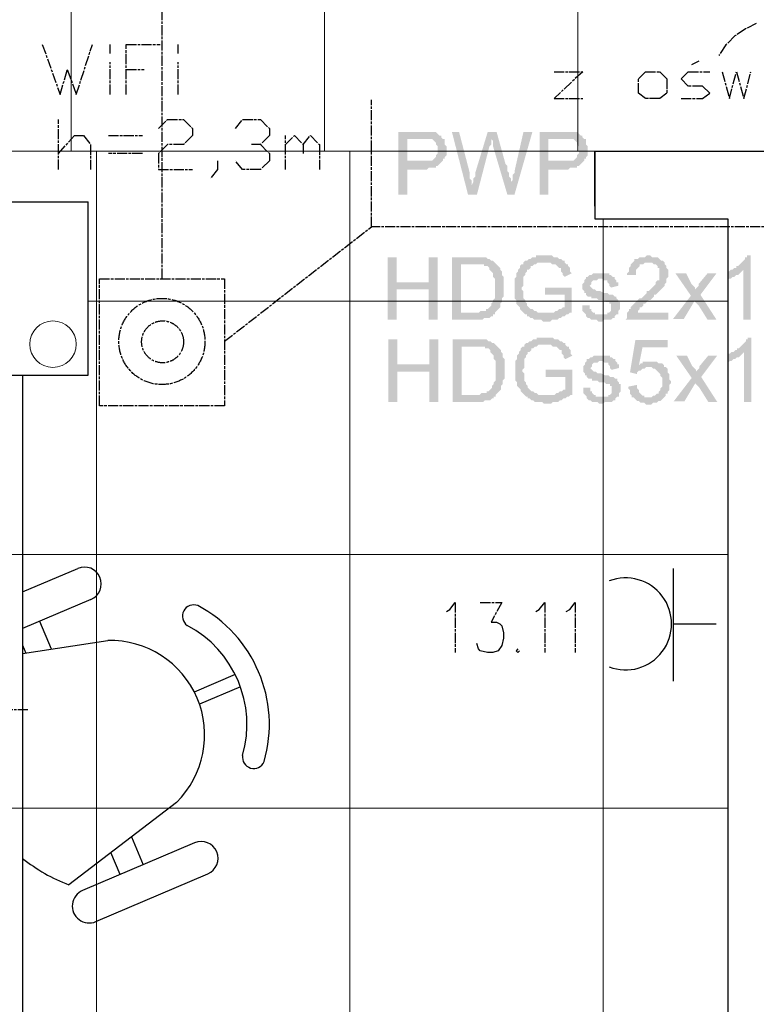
# Model space of a CAD drawing. Header units: millimetres. Extents: x -523 to 1404227, y -783705 to 1038705.
# Tile 303 of 508: x 504026 to 505770, y 221746 to 224076. Entities that reach past the tile are written whole.
import ezdxf

# ---------------------------------------------------------------- set-up
doc = ezdxf.new("R2010")
doc.units = ezdxf.units.MM
doc.linetypes.add('ACAD_ISO08W100', pattern=[36, 24, -3, 6, -3])
doc.layers.add('!!ELEKTRYKA', color=7, linetype='Continuous')
doc.layers.add('BA_KS_ist.', color=34, linetype='Continuous', lineweight=13)

# ---------------------------------------------------------------- blocks, each defined once
blk = doc.blocks.new('A$C6810ecfa')
at = {"layer": 'BA_KS_ist.', "color": 18, "linetype": 'Continuous', "lineweight": 20, "ltscale": 25}
blk.add_circle((-557.31, 574.3), 5.5, dxfattribs=at)

msp = doc.modelspace()

# ---------------------------------------------------------------- hatches: boundary and pattern name
at = {"layer": '!!ELEKTRYKA', "linetype": 'ACAD_ISO08W100'}
for points in [[(504977.72, 223810.37), (504922.68, 223810.37), (504922.68, 223662.2), (504943.85, 223662.2), (504943.85, 223721.47), (504981.95, 223721.47), (504981.95, 223721.47), (504990.42, 223721.47), (504994.65, 223725.7), (504998.88, 223725.7), (505003.12, 223725.7), (505007.35, 223725.7), (505011.59, 223725.7), (505011.59, 223729.94), (505015.82, 223729.94), (505020.05, 223734.17), (505020.05, 223734.17), (505024.29, 223738.4), (505024.29, 223738.4), (504943.85, 223742.64), (504943.85, 223793.44), (504981.95, 223793.44), (505028.52, 223793.44), (505024.29, 223797.67), (505024.29, 223801.9), (505020.05, 223801.9), (505015.82, 223806.14), (505015.82, 223806.14), (505011.59, 223810.37), (505007.35, 223810.37), (505003.12, 223810.37), (504998.88, 223810.37), (504994.65, 223810.37), (504994.65, 223810.37), (504990.42, 223810.37), (504981.95, 223810.37)], [(505066.62, 223810.37), (505049.69, 223810.37), (505087.79, 223662.2), (505096.25, 223683.37), (505096.25, 223683.37), (505096.25, 223687.6), (505096.25, 223691.84), (505096.25, 223696.07), (505092.02, 223700.3), (505092.02, 223704.54), (505092.02, 223708.77), (505092.02, 223713)], [(505155.52, 223810.37), (505134.36, 223810.37), (505104.72, 223713), (505104.72, 223708.77), (505104.72, 223708.77), (505104.72, 223704.54), (505100.49, 223700.3), (505100.49, 223696.07), (505100.49, 223691.84), (505096.25, 223683.37), (505087.79, 223662.2), (505108.95, 223662.2), (505138.59, 223776.5), (505138.59, 223776.5), (505142.82, 223780.74), (505142.82, 223784.97), (505142.82, 223789.2), (505142.82, 223793.44)], [(505155.52, 223810.37), (505142.82, 223793.44), (505142.82, 223793.44), (505147.06, 223789.2), (505147.06, 223789.2), (505147.06, 223780.74), (505147.06, 223776.5), (505180.92, 223662.2), (505189.39, 223683.37), (505189.39, 223687.6), (505189.39, 223691.84), (505189.39, 223696.07), (505189.39, 223700.3), (505185.16, 223704.54), (505185.16, 223708.77), (505185.16, 223713), (505185.16, 223713), (505180.92, 223717.24), (505180.92, 223721.47), (505180.92, 223725.7), (505180.92, 223729.94), (505176.69, 223734.17)], [(505240.19, 223810.37), (505219.02, 223810.37), (505197.86, 223717.24), (505197.86, 223713), (505193.62, 223708.77), (505193.62, 223704.54), (505193.62, 223700.3), (505193.62, 223696.07), (505189.39, 223691.84), (505189.39, 223687.6), (505189.39, 223683.37), (505180.92, 223662.2), (505197.86, 223662.2)], [(505312.16, 223810.37), (505257.12, 223810.37), (505257.12, 223662.2), (505278.29, 223662.2), (505278.29, 223721.47), (505316.39, 223721.47), (505316.39, 223721.47), (505324.86, 223721.47), (505329.09, 223725.7), (505333.33, 223725.7), (505337.56, 223725.7), (505341.79, 223725.7), (505346.03, 223725.7), (505346.03, 223729.94), (505350.26, 223729.94), (505354.49, 223734.17), (505354.49, 223734.17), (505358.73, 223738.4), (505358.73, 223738.4), (505278.29, 223742.64), (505278.29, 223793.44), (505316.39, 223793.44), (505362.96, 223793.44), (505358.73, 223797.67), (505358.73, 223801.9), (505354.49, 223801.9), (505350.26, 223806.14), (505350.26, 223806.14), (505346.03, 223810.37), (505341.79, 223810.37), (505337.56, 223810.37), (505333.33, 223810.37), (505329.09, 223810.37), (505329.09, 223810.37), (505324.86, 223810.37), (505316.39, 223810.37)], [(505028.52, 223793.44), (504981.95, 223793.44), (505003.12, 223793.44), (505007.35, 223789.2), (505007.35, 223789.2), (505011.59, 223784.97), (505011.59, 223784.97), (505011.59, 223780.74), (505015.82, 223776.5), (505015.82, 223772.27), (505015.82, 223768.04), (505015.82, 223763.8), (505015.82, 223759.57), (505015.82, 223759.57), (505011.59, 223755.34), (505011.59, 223751.1), (505007.35, 223746.87), (505007.35, 223746.87), (505007.35, 223746.87), (505003.12, 223742.64), (504998.88, 223742.64), (504994.65, 223742.64), (504990.42, 223742.64), (504986.18, 223742.64), (504981.95, 223742.64), (504943.85, 223742.64), (505024.29, 223738.4), (505028.52, 223742.64), (505028.52, 223746.87), (505032.75, 223746.87), (505032.75, 223751.1), (505036.99, 223755.34), (505036.99, 223759.57), (505036.99, 223763.8), (505036.99, 223768.04), (505036.99, 223768.04), (505036.99, 223772.27), (505036.99, 223776.5), (505032.75, 223780.74), (505032.75, 223784.97), (505032.75, 223789.2), (505032.75, 223793.44)], [(505362.96, 223793.44), (505316.39, 223793.44), (505337.56, 223793.44), (505341.79, 223789.2), (505341.79, 223789.2), (505346.03, 223784.97), (505346.03, 223784.97), (505346.03, 223780.74), (505350.26, 223776.5), (505350.26, 223772.27), (505350.26, 223768.04), (505350.26, 223763.8), (505350.26, 223759.57), (505350.26, 223759.57), (505346.03, 223755.34), (505346.03, 223751.1), (505341.79, 223746.87), (505341.79, 223746.87), (505341.79, 223746.87), (505337.56, 223742.64), (505333.33, 223742.64), (505329.09, 223742.64), (505324.86, 223742.64), (505320.63, 223742.64), (505316.39, 223742.64), (505278.29, 223742.64), (505358.73, 223738.4), (505362.96, 223742.64), (505362.96, 223746.87), (505367.19, 223746.87), (505367.19, 223751.1), (505371.43, 223755.34), (505371.43, 223759.57), (505371.43, 223763.8), (505371.43, 223768.04), (505371.43, 223768.04), (505371.43, 223772.27), (505371.43, 223776.5), (505367.19, 223780.74), (505367.19, 223784.97), (505367.19, 223789.2), (505367.19, 223793.44)], [(504918.45, 223514.03), (504897.28, 223514.03), (504897.28, 223365.86), (504918.45, 223365.86), (504918.45, 223437.83), (504994.65, 223437.83), (504918.45, 223454.76)], [(505015.82, 223514.03), (504994.65, 223514.03), (504994.65, 223454.76), (504918.45, 223454.76), (504994.65, 223437.83), (504994.65, 223365.86), (505015.82, 223365.86)], [(505100.49, 223514.03), (505049.69, 223514.03), (505049.69, 223365.86), (505121.65, 223365.86), (505125.89, 223370.09), (505130.12, 223370.09), (505134.36, 223370.09), (505138.59, 223370.09), (505142.82, 223374.33), (505147.06, 223374.33), (505147.06, 223378.56), (505151.29, 223378.56), (505151.29, 223382.79), (505070.85, 223382.79), (505070.85, 223497.1), (505100.49, 223497.1), (505151.29, 223501.33), (505151.29, 223501.33), (505147.06, 223505.56), (505142.82, 223505.56), (505138.59, 223509.8), (505134.36, 223509.8), (505130.12, 223514.03), (505125.89, 223514.03), (505125.89, 223514.03), (505121.65, 223514.03), (505117.42, 223514.03), (505113.19, 223514.03), (505108.95, 223514.03), (505104.72, 223514.03)], [(505151.29, 223501.33), (505100.49, 223497.1), (505100.49, 223497.1), (505125.89, 223497.1), (505125.89, 223492.86), (505130.12, 223492.86), (505134.36, 223492.86), (505138.59, 223488.63), (505138.59, 223484.4), (505142.82, 223480.16), (505142.82, 223480.16), (505142.82, 223480.16), (505147.06, 223475.93), (505147.06, 223471.7), (505147.06, 223467.46), (505151.29, 223463.23), (505151.29, 223459), (505151.29, 223454.76), (505151.29, 223450.53), (505151.29, 223446.3), (505151.29, 223442.06), (505151.29, 223437.83), (505151.29, 223433.6), (505151.29, 223429.36), (505151.29, 223425.13), (505151.29, 223420.9), (505151.29, 223416.66), (505147.06, 223412.43), (505147.06, 223412.43), (505147.06, 223408.19), (505142.82, 223403.96), (505142.82, 223399.73), (505138.59, 223395.49), (505138.59, 223395.49), (505134.36, 223391.26), (505130.12, 223391.26), (505130.12, 223387.03), (505125.89, 223387.03), (505121.65, 223387.03), (505117.42, 223387.03), (505113.19, 223382.79), (505108.95, 223382.79), (505104.72, 223382.79), (505100.49, 223382.79), (505070.85, 223382.79), (505151.29, 223382.79), (505155.52, 223387.03), (505159.76, 223391.26), (505159.76, 223391.26), (505163.99, 223395.49), (505163.99, 223399.73), (505163.99, 223403.96), (505168.22, 223408.19), (505168.22, 223412.43), (505168.22, 223412.43), (505168.22, 223416.66), (505172.46, 223420.9), (505172.46, 223425.13), (505172.46, 223429.36), (505172.46, 223433.6), (505172.46, 223437.83), (505172.46, 223442.06), (505172.46, 223446.3), (505172.46, 223450.53), (505172.46, 223454.76), (505172.46, 223459), (505172.46, 223463.23), (505172.46, 223467.46), (505168.22, 223471.7), (505168.22, 223471.7), (505168.22, 223475.93), (505168.22, 223480.16), (505163.99, 223484.4), (505163.99, 223488.63), (505159.76, 223492.86), (505159.76, 223492.86), (505155.52, 223497.1)], [(505269.83, 223518.26), (505248.66, 223518.26), (505248.66, 223514.03), (505240.19, 223514.03), (505235.96, 223509.8), (505231.72, 223509.8), (505231.72, 223509.8), (505227.49, 223505.56), (505223.26, 223505.56), (505219.02, 223501.33), (505219.02, 223497.1), (505214.79, 223497.1), (505210.56, 223492.86), (505210.56, 223488.63), (505206.32, 223484.4), (505206.32, 223480.16), (505206.32, 223480.16), (505202.09, 223475.93), (505202.09, 223471.7), (505202.09, 223467.46), (505197.86, 223463.23), (505197.86, 223459), (505197.86, 223459), (505197.86, 223454.76), (505197.86, 223450.53), (505197.86, 223446.3), (505197.86, 223442.06), (505197.86, 223437.83), (505197.86, 223433.6), (505197.86, 223429.36), (505197.86, 223425.13), (505197.86, 223420.9), (505197.86, 223416.66), (505202.09, 223412.43), (505202.09, 223408.19), (505202.09, 223403.96), (505206.32, 223399.73), (505206.32, 223399.73), (505210.56, 223395.49), (505210.56, 223391.26), (505214.79, 223387.03), (505214.79, 223387.03), (505219.02, 223382.79), (505223.26, 223378.56), (505269.83, 223382.79), (505265.59, 223382.79), (505265.59, 223382.79), (505261.36, 223382.79), (505257.12, 223382.79), (505252.89, 223382.79), (505248.66, 223387.03), (505244.42, 223387.03), (505244.42, 223387.03), (505240.19, 223391.26), (505235.96, 223391.26), (505231.72, 223395.49), (505231.72, 223395.49), (505227.49, 223399.73), (505227.49, 223403.96), (505223.26, 223408.19), (505223.26, 223408.19), (505223.26, 223412.43), (505219.02, 223416.66), (505219.02, 223420.9), (505219.02, 223425.13), (505219.02, 223429.36), (505219.02, 223433.6), (505214.79, 223437.83), (505214.79, 223442.06), (505214.79, 223442.06), (505219.02, 223446.3), (505219.02, 223450.53), (505219.02, 223454.76), (505219.02, 223459), (505219.02, 223463.23), (505219.02, 223467.46), (505223.26, 223471.7), (505223.26, 223471.7), (505223.26, 223475.93), (505227.49, 223480.16), (505227.49, 223484.4), (505231.72, 223484.4), (505235.96, 223488.63), (505235.96, 223492.86), (505240.19, 223492.86), (505244.42, 223497.1), (505248.66, 223497.1), (505248.66, 223497.1), (505252.89, 223501.33), (505257.12, 223501.33), (505261.36, 223501.33), (505265.59, 223501.33), (505269.83, 223501.33), (505316.39, 223501.33), (505316.39, 223505.56), (505312.16, 223505.56), (505307.93, 223509.8), (505303.69, 223509.8), (505299.46, 223514.03), (505299.46, 223514.03), (505295.23, 223514.03), (505290.99, 223514.03), (505286.76, 223518.26), (505282.53, 223518.26), (505278.29, 223518.26), (505274.06, 223518.26)], [(505316.39, 223501.33), (505269.83, 223501.33), (505282.53, 223501.33), (505286.76, 223497.1), (505290.99, 223497.1), (505295.23, 223497.1), (505299.46, 223492.86), (505299.46, 223492.86), (505303.69, 223488.63), (505307.93, 223488.63), (505307.93, 223484.4), (505307.93, 223480.16), (505312.16, 223475.93), (505312.16, 223471.7), (505316.39, 223467.46), (505333.33, 223475.93), (505333.33, 223475.93), (505329.09, 223480.16), (505329.09, 223484.4), (505329.09, 223488.63), (505324.86, 223492.86), (505324.86, 223497.1), (505320.63, 223497.1), (505320.63, 223497.1)], [(505553.47, 223501.33), (505515.36, 223501.33), (505523.83, 223501.33), (505528.07, 223497.1), (505532.3, 223497.1), (505536.53, 223492.86), (505536.53, 223492.86), (505536.53, 223488.63), (505540.77, 223488.63), (505540.77, 223484.4), (505540.77, 223480.16), (505540.77, 223475.93), (505540.77, 223471.7), (505540.77, 223467.46), (505540.77, 223463.23), (505540.77, 223459), (505536.53, 223459), (505532.3, 223454.76), (505532.3, 223450.53), (505532.3, 223450.53), (505528.07, 223446.3), (505523.83, 223442.06), (505523.83, 223442.06), (505519.6, 223437.83), (505515.36, 223433.6), (505511.13, 223433.6), (505511.13, 223429.36), (505506.9, 223425.13), (505502.66, 223420.9), (505498.43, 223416.66), (505494.2, 223416.66), (505489.96, 223412.43), (505485.73, 223408.19), (505485.73, 223408.19), (505481.5, 223403.96), (505477.26, 223399.73), (505477.26, 223399.73), (505473.03, 223395.49), (505473.03, 223391.26), (505468.8, 223391.26), (505468.8, 223387.03), (505464.56, 223382.79), (505464.56, 223378.56), (505464.56, 223378.56), (505464.56, 223374.33), (505464.56, 223370.09), (505460.33, 223365.86), (505561.93, 223365.86), (505561.93, 223382.79), (505489.96, 223382.79), (505489.96, 223382.79), (505489.96, 223387.03), (505494.2, 223391.26), (505494.2, 223395.49), (505498.43, 223395.49), (505498.43, 223395.49), (505502.66, 223399.73), (505502.66, 223403.96), (505506.9, 223403.96), (505511.13, 223408.19), (505515.36, 223412.43), (505519.6, 223412.43), (505523.83, 223416.66), (505528.07, 223420.9), (505528.07, 223425.13), (505532.3, 223425.13), (505536.53, 223429.36), (505540.77, 223433.6), (505540.77, 223433.6), (505545, 223437.83), (505545, 223437.83), (505545, 223437.83), (505549.23, 223442.06), (505553.47, 223446.3), (505553.47, 223450.53), (505557.7, 223454.76), (505557.7, 223459), (505557.7, 223459), (505557.7, 223463.23), (505561.93, 223467.46), (505561.93, 223471.7), (505561.93, 223475.93), (505561.93, 223475.93), (505561.93, 223480.16), (505561.93, 223484.4), (505557.7, 223488.63), (505557.7, 223492.86), (505557.7, 223492.86), (505553.47, 223497.1)], [(505515.36, 223518.26), (505511.13, 223518.26), (505506.9, 223514.03), (505494.2, 223514.03), (505489.96, 223509.8), (505485.73, 223509.8), (505481.5, 223509.8), (505481.5, 223505.56), (505477.26, 223501.33), (505477.26, 223501.33), (505473.03, 223497.1), (505473.03, 223492.86), (505468.8, 223488.63), (505468.8, 223484.4), (505468.8, 223480.16), (505464.56, 223475.93), (505464.56, 223471.7), (505485.73, 223471.7), (505485.73, 223475.93), (505485.73, 223480.16), (505485.73, 223484.4), (505489.96, 223488.63), (505489.96, 223488.63), (505494.2, 223492.86), (505494.2, 223497.1), (505498.43, 223497.1), (505502.66, 223497.1), (505506.9, 223501.33), (505511.13, 223501.33), (505515.36, 223501.33), (505553.47, 223501.33), (505549.23, 223505.56), (505549.23, 223505.56), (505545, 223505.56), (505540.77, 223509.8), (505540.77, 223509.8), (505536.53, 223514.03), (505532.3, 223514.03), (505528.07, 223514.03), (505523.83, 223514.03), (505519.6, 223518.26)], [(505756.67, 223518.26), (505748.2, 223518.26), (505748.2, 223514.03), (505743.97, 223514.03), (505743.97, 223509.8), (505739.74, 223505.56), (505735.5, 223501.33), (505735.5, 223501.33), (505731.27, 223497.1), (505727.04, 223492.86), (505722.8, 223492.86), (505722.8, 223488.63), (505718.57, 223488.63), (505714.34, 223484.4), (505739.74, 223484.4), (505739.74, 223365.86), (505756.67, 223365.86)], [(505714.34, 223484.4), (505710.1, 223484.4), (505705.87, 223480.16), (505701.64, 223480.16), (505701.64, 223459), (505705.87, 223463.23), (505705.87, 223463.23), (505710.1, 223463.23), (505714.34, 223467.46), (505718.57, 223467.46), (505722.8, 223471.7), (505722.8, 223471.7), (505727.04, 223471.7), (505731.27, 223475.93), (505735.5, 223480.16), (505735.5, 223480.16), (505739.74, 223484.4)], [(505367.19, 223463.23), (505362.96, 223459), (505362.96, 223459), (505362.96, 223454.76), (505358.73, 223450.53), (505358.73, 223446.3), (505358.73, 223442.06), (505358.73, 223437.83), (505362.96, 223433.6), (505362.96, 223429.36), (505367.19, 223429.36), (505367.19, 223425.13), (505371.43, 223420.9), (505375.66, 223420.9), (505375.66, 223420.9), (505379.89, 223420.9), (505379.89, 223416.66), (505384.13, 223416.66), (505388.36, 223416.66), (505392.6, 223416.66), (505396.83, 223412.43), (505405.3, 223412.43), (505409.53, 223412.43), (505413.76, 223408.19), (505418, 223408.19), (505422.23, 223408.19), (505422.23, 223403.96), (505426.46, 223403.96), (505426.46, 223399.73), (505426.46, 223395.49), (505426.46, 223395.49), (505426.46, 223391.26), (505426.46, 223387.03), (505422.23, 223382.79), (505418, 223382.79), (505418, 223378.56), (505413.76, 223378.56), (505409.53, 223378.56), (505401.06, 223378.56), (505367.19, 223378.56), (505367.19, 223374.33), (505371.43, 223370.09), (505371.43, 223370.09), (505375.66, 223370.09), (505375.66, 223370.09), (505379.89, 223365.86), (505384.13, 223365.86), (505388.36, 223365.86), (505392.6, 223365.86), (505396.83, 223361.63), (505401.06, 223361.63), (505405.3, 223361.63), (505409.53, 223365.86), (505413.76, 223365.86), (505418, 223365.86), (505422.23, 223365.86), (505426.46, 223365.86), (505430.7, 223370.09), (505434.93, 223370.09), (505434.93, 223374.33), (505439.16, 223378.56), (505443.4, 223378.56), (505443.4, 223382.79), (505443.4, 223387.03), (505447.63, 223391.26), (505447.63, 223395.49), (505447.63, 223399.73), (505447.63, 223399.73), (505447.63, 223403.96), (505447.63, 223408.19), (505443.4, 223408.19), (505443.4, 223412.43), (505439.16, 223416.66), (505439.16, 223420.9), (505434.93, 223420.9), (505430.7, 223425.13), (505426.46, 223425.13), (505426.46, 223425.13), (505422.23, 223425.13), (505418, 223429.36), (505413.76, 223429.36), (505409.53, 223429.36), (505401.06, 223433.6), (505401.06, 223433.6), (505396.83, 223433.6), (505392.6, 223433.6), (505388.36, 223437.83), (505388.36, 223437.83), (505388.36, 223437.83), (505384.13, 223437.83), (505379.89, 223442.06), (505379.89, 223442.06), (505375.66, 223446.3), (505379.89, 223450.53), (505379.89, 223454.76), (505384.13, 223459), (505384.13, 223459), (505388.36, 223459), (505392.6, 223459), (505396.83, 223463.23), (505401.06, 223463.23)], [(505401.06, 223475.93), (505384.13, 223475.93), (505379.89, 223471.7), (505375.66, 223471.7), (505371.43, 223467.46), (505371.43, 223467.46), (505367.19, 223467.46), (505367.19, 223463.23), (505401.06, 223463.23), (505401.06, 223463.23), (505405.3, 223463.23), (505409.53, 223459), (505413.76, 223459), (505418, 223459), (505418, 223454.76), (505422.23, 223450.53), (505422.23, 223446.3), (505426.46, 223442.06), (505443.4, 223446.3), (505443.4, 223446.3), (505443.4, 223454.76), (505439.16, 223454.76), (505439.16, 223459), (505434.93, 223463.23), (505434.93, 223463.23), (505434.93, 223467.46), (505430.7, 223467.46), (505426.46, 223471.7), (505422.23, 223471.7), (505422.23, 223475.93), (505418, 223475.93), (505413.76, 223475.93), (505409.53, 223475.93), (505405.3, 223475.93)], [(505604.27, 223475.93), (505578.87, 223475.93), (505616.97, 223420.9), (505625.43, 223408.19), (505633.9, 223399.73), (505655.07, 223365.86), (505676.24, 223365.86), (505638.13, 223425.13), (505625.43, 223437.83), (505625.43, 223437.83), (505625.43, 223442.06), (505621.2, 223446.3), (505616.97, 223450.53)], [(505676.24, 223475.93), (505655.07, 223475.93), (505633.9, 223450.53), (505633.9, 223446.3), (505629.67, 223442.06), (505629.67, 223442.06), (505625.43, 223437.83), (505638.13, 223425.13)], [(505333.33, 223442.06), (505269.83, 223442.06), (505269.83, 223425.13), (505316.39, 223425.13), (505316.39, 223395.49), (505316.39, 223395.49), (505312.16, 223395.49), (505307.93, 223391.26), (505303.69, 223391.26), (505299.46, 223387.03), (505295.23, 223387.03), (505295.23, 223387.03), (505290.99, 223382.79), (505286.76, 223382.79), (505282.53, 223382.79), (505278.29, 223382.79), (505274.06, 223382.79), (505269.83, 223382.79), (505223.26, 223378.56), (505227.49, 223378.56), (505227.49, 223374.33), (505231.72, 223374.33), (505231.72, 223374.33), (505235.96, 223370.09), (505240.19, 223370.09), (505244.42, 223365.86), (505248.66, 223365.86), (505252.89, 223365.86), (505257.12, 223365.86), (505261.36, 223365.86), (505265.59, 223361.63), (505269.83, 223361.63), (505274.06, 223361.63), (505278.29, 223361.63), (505282.53, 223361.63), (505286.76, 223365.86), (505286.76, 223365.86), (505290.99, 223365.86), (505295.23, 223365.86), (505299.46, 223365.86), (505303.69, 223370.09), (505307.93, 223370.09), (505307.93, 223370.09), (505312.16, 223374.33), (505316.39, 223374.33), (505320.63, 223378.56), (505324.86, 223378.56), (505329.09, 223382.79), (505333.33, 223382.79), (505333.33, 223387.03)], [(505375.66, 223399.73), (505358.73, 223399.73), (505358.73, 223387.03), (505362.96, 223382.79), (505362.96, 223382.79), (505367.19, 223378.56), (505401.06, 223378.56), (505401.06, 223378.56), (505396.83, 223378.56), (505392.6, 223378.56), (505388.36, 223378.56), (505388.36, 223382.79), (505384.13, 223382.79), (505379.89, 223387.03), (505379.89, 223391.26), (505375.66, 223391.26), (505375.66, 223395.49)], [(504920.27, 223319.36), (504899.1, 223319.36), (504899.1, 223171.19), (504920.27, 223171.19), (504920.27, 223243.15), (504996.47, 223243.15), (504920.27, 223260.09)], [(505017.64, 223319.36), (504996.47, 223319.36), (504996.47, 223260.09), (504920.27, 223260.09), (504996.47, 223243.15), (504996.47, 223171.19), (505017.64, 223171.19)], [(505102.31, 223319.36), (505051.5, 223319.36), (505051.5, 223171.19), (505123.47, 223171.19), (505127.71, 223175.42), (505131.94, 223175.42), (505136.17, 223175.42), (505140.41, 223175.42), (505144.64, 223179.65), (505148.87, 223179.65), (505148.87, 223183.89), (505153.11, 223183.89), (505153.11, 223188.12), (505072.67, 223188.12), (505072.67, 223302.42), (505102.31, 223302.42), (505153.11, 223306.66), (505153.11, 223306.66), (505148.87, 223310.89), (505144.64, 223310.89), (505140.41, 223315.12), (505136.17, 223315.12), (505131.94, 223319.36), (505127.71, 223319.36), (505127.71, 223319.36), (505123.47, 223319.36), (505119.24, 223319.36), (505115.01, 223319.36), (505110.77, 223319.36), (505106.54, 223319.36)], [(505271.64, 223323.59), (505250.48, 223323.59), (505250.48, 223319.36), (505242.01, 223319.36), (505237.78, 223315.12), (505233.54, 223315.12), (505233.54, 223315.12), (505229.31, 223310.89), (505225.08, 223310.89), (505220.84, 223306.66), (505220.84, 223302.42), (505216.61, 223302.42), (505212.37, 223298.19), (505212.37, 223293.95), (505208.14, 223289.72), (505208.14, 223285.49), (505208.14, 223285.49), (505203.91, 223281.25), (505203.91, 223277.02), (505203.91, 223272.79), (505199.67, 223268.55), (505199.67, 223264.32), (505199.67, 223264.32), (505199.67, 223260.09), (505199.67, 223255.85), (505199.67, 223251.62), (505199.67, 223247.39), (505199.67, 223243.15), (505199.67, 223238.92), (505199.67, 223234.69), (505199.67, 223230.45), (505199.67, 223226.22), (505199.67, 223221.99), (505203.91, 223217.75), (505203.91, 223213.52), (505203.91, 223209.29), (505208.14, 223205.05), (505208.14, 223205.05), (505212.37, 223200.82), (505212.37, 223196.59), (505216.61, 223192.35), (505216.61, 223192.35), (505220.84, 223188.12), (505225.08, 223183.89), (505271.64, 223188.12), (505267.41, 223188.12), (505267.41, 223188.12), (505263.18, 223188.12), (505258.94, 223188.12), (505254.71, 223188.12), (505250.48, 223192.35), (505246.24, 223192.35), (505246.24, 223192.35), (505242.01, 223196.59), (505237.78, 223196.59), (505233.54, 223200.82), (505233.54, 223200.82), (505229.31, 223205.05), (505229.31, 223209.29), (505225.08, 223213.52), (505225.08, 223213.52), (505225.08, 223217.75), (505220.84, 223221.99), (505220.84, 223226.22), (505220.84, 223230.45), (505220.84, 223234.69), (505220.84, 223238.92), (505216.61, 223243.15), (505216.61, 223247.39), (505216.61, 223247.39), (505220.84, 223251.62), (505220.84, 223255.85), (505220.84, 223260.09), (505220.84, 223264.32), (505220.84, 223268.55), (505220.84, 223272.79), (505225.08, 223277.02), (505225.08, 223277.02), (505225.08, 223281.25), (505229.31, 223285.49), (505229.31, 223289.72), (505233.54, 223289.72), (505237.78, 223293.95), (505237.78, 223298.19), (505242.01, 223298.19), (505246.24, 223302.42), (505250.48, 223302.42), (505250.48, 223302.42), (505254.71, 223306.66), (505258.94, 223306.66), (505263.18, 223306.66), (505267.41, 223306.66), (505271.64, 223306.66), (505318.21, 223306.66), (505318.21, 223310.89), (505313.98, 223310.89), (505309.74, 223315.12), (505305.51, 223315.12), (505301.28, 223319.36), (505301.28, 223319.36), (505297.04, 223319.36), (505292.81, 223319.36), (505288.58, 223323.59), (505284.34, 223323.59), (505280.11, 223323.59), (505275.88, 223323.59)], [(505560.23, 223317.65), (505484.03, 223317.65), (505471.33, 223241.44), (505488.26, 223237.21), (505488.26, 223241.44), (505492.49, 223245.68), (505496.73, 223245.68), (505500.96, 223249.91), (505500.96, 223249.91), (505500.96, 223249.91), (505505.19, 223249.91), (505509.43, 223254.14), (505513.66, 223254.14), (505551.76, 223254.14), (505551.76, 223258.38), (505492.49, 223258.38), (505500.96, 223300.71), (505560.23, 223300.71)], [(505758.49, 223323.59), (505750.02, 223323.59), (505750.02, 223319.36), (505745.79, 223319.36), (505745.79, 223315.12), (505741.56, 223310.89), (505737.32, 223306.66), (505737.32, 223306.66), (505733.09, 223302.42), (505728.85, 223298.19), (505724.62, 223298.19), (505724.62, 223293.95), (505720.39, 223293.95), (505716.15, 223289.72), (505741.56, 223289.72), (505741.56, 223171.19), (505758.49, 223171.19)], [(505153.11, 223306.66), (505102.31, 223302.42), (505102.31, 223302.42), (505127.71, 223302.42), (505127.71, 223298.19), (505131.94, 223298.19), (505136.17, 223298.19), (505140.41, 223293.95), (505140.41, 223289.72), (505144.64, 223285.49), (505144.64, 223285.49), (505144.64, 223285.49), (505148.87, 223281.25), (505148.87, 223277.02), (505148.87, 223272.79), (505153.11, 223268.55), (505153.11, 223264.32), (505153.11, 223260.09), (505153.11, 223255.85), (505153.11, 223251.62), (505153.11, 223247.39), (505153.11, 223243.15), (505153.11, 223238.92), (505153.11, 223234.69), (505153.11, 223230.45), (505153.11, 223226.22), (505153.11, 223221.99), (505148.87, 223217.75), (505148.87, 223217.75), (505148.87, 223213.52), (505144.64, 223209.29), (505144.64, 223205.05), (505140.41, 223200.82), (505140.41, 223200.82), (505136.17, 223196.59), (505131.94, 223196.59), (505131.94, 223192.35), (505127.71, 223192.35), (505123.47, 223192.35), (505119.24, 223192.35), (505115.01, 223188.12), (505110.77, 223188.12), (505106.54, 223188.12), (505102.31, 223188.12), (505072.67, 223188.12), (505153.11, 223188.12), (505157.34, 223192.35), (505161.57, 223196.59), (505161.57, 223196.59), (505165.81, 223200.82), (505165.81, 223205.05), (505165.81, 223209.29), (505170.04, 223213.52), (505170.04, 223217.75), (505170.04, 223217.75), (505170.04, 223221.99), (505174.27, 223226.22), (505174.27, 223230.45), (505174.27, 223234.69), (505174.27, 223238.92), (505174.27, 223243.15), (505174.27, 223247.39), (505174.27, 223251.62), (505174.27, 223255.85), (505174.27, 223260.09), (505174.27, 223264.32), (505174.27, 223268.55), (505174.27, 223272.79), (505170.04, 223277.02), (505170.04, 223277.02), (505170.04, 223281.25), (505170.04, 223285.49), (505165.81, 223289.72), (505165.81, 223293.95), (505161.57, 223298.19), (505161.57, 223298.19), (505157.34, 223302.42)], [(505318.21, 223306.66), (505271.64, 223306.66), (505284.34, 223306.66), (505288.58, 223302.42), (505292.81, 223302.42), (505297.04, 223302.42), (505301.28, 223298.19), (505301.28, 223298.19), (505305.51, 223293.95), (505309.74, 223293.95), (505309.74, 223289.72), (505309.74, 223285.49), (505313.98, 223281.25), (505313.98, 223277.02), (505318.21, 223272.79), (505335.14, 223281.25), (505335.14, 223281.25), (505330.91, 223285.49), (505330.91, 223289.72), (505330.91, 223293.95), (505326.68, 223298.19), (505326.68, 223302.42), (505322.44, 223302.42), (505322.44, 223302.42)], [(505369.01, 223268.55), (505364.78, 223264.32), (505364.78, 223264.32), (505364.78, 223260.09), (505360.55, 223255.85), (505360.55, 223251.62), (505360.55, 223247.39), (505360.55, 223243.15), (505364.78, 223238.92), (505364.78, 223234.69), (505369.01, 223234.69), (505369.01, 223230.45), (505373.25, 223226.22), (505377.48, 223226.22), (505377.48, 223226.22), (505381.71, 223226.22), (505381.71, 223221.99), (505385.95, 223221.99), (505390.18, 223221.99), (505394.41, 223221.99), (505398.65, 223217.75), (505407.11, 223217.75), (505411.35, 223217.75), (505415.58, 223213.52), (505419.81, 223213.52), (505424.05, 223213.52), (505424.05, 223209.29), (505428.28, 223209.29), (505428.28, 223205.05), (505428.28, 223200.82), (505428.28, 223200.82), (505428.28, 223196.59), (505428.28, 223192.35), (505424.05, 223188.12), (505419.81, 223188.12), (505419.81, 223183.89), (505415.58, 223183.89), (505411.35, 223183.89), (505402.88, 223183.89), (505369.01, 223183.89), (505369.01, 223179.65), (505373.25, 223175.42), (505373.25, 223175.42), (505377.48, 223175.42), (505377.48, 223175.42), (505381.71, 223171.19), (505385.95, 223171.19), (505390.18, 223171.19), (505394.41, 223171.19), (505398.65, 223166.95), (505402.88, 223166.95), (505407.11, 223166.95), (505411.35, 223171.19), (505415.58, 223171.19), (505419.81, 223171.19), (505424.05, 223171.19), (505428.28, 223171.19), (505432.51, 223175.42), (505436.75, 223175.42), (505436.75, 223179.65), (505440.98, 223183.89), (505445.21, 223183.89), (505445.21, 223188.12), (505445.21, 223192.35), (505449.45, 223196.59), (505449.45, 223200.82), (505449.45, 223205.05), (505449.45, 223205.05), (505449.45, 223209.29), (505449.45, 223213.52), (505445.21, 223213.52), (505445.21, 223217.75), (505440.98, 223221.99), (505440.98, 223226.22), (505436.75, 223226.22), (505432.51, 223230.45), (505428.28, 223230.45), (505428.28, 223230.45), (505424.05, 223230.45), (505419.81, 223234.69), (505415.58, 223234.69), (505411.35, 223234.69), (505402.88, 223238.92), (505402.88, 223238.92), (505398.65, 223238.92), (505394.41, 223238.92), (505390.18, 223243.15), (505390.18, 223243.15), (505390.18, 223243.15), (505385.95, 223243.15), (505381.71, 223247.39), (505381.71, 223247.39), (505377.48, 223251.62), (505381.71, 223255.85), (505381.71, 223260.09), (505385.95, 223264.32), (505385.95, 223264.32), (505390.18, 223264.32), (505394.41, 223264.32), (505398.65, 223268.55), (505402.88, 223268.55)], [(505402.88, 223281.25), (505385.95, 223281.25), (505381.71, 223277.02), (505377.48, 223277.02), (505373.25, 223272.79), (505373.25, 223272.79), (505369.01, 223272.79), (505369.01, 223268.55), (505402.88, 223268.55), (505402.88, 223268.55), (505407.11, 223268.55), (505411.35, 223264.32), (505415.58, 223264.32), (505419.81, 223264.32), (505419.81, 223260.09), (505424.05, 223255.85), (505424.05, 223251.62), (505428.28, 223247.39), (505445.21, 223251.62), (505445.21, 223251.62), (505445.21, 223260.09), (505440.98, 223260.09), (505440.98, 223264.32), (505436.75, 223268.55), (505436.75, 223268.55), (505436.75, 223272.79), (505432.51, 223272.79), (505428.28, 223277.02), (505424.05, 223277.02), (505424.05, 223281.25), (505419.81, 223281.25), (505415.58, 223281.25), (505411.35, 223281.25), (505407.11, 223281.25)], [(505522.13, 223266.84), (505500.96, 223266.84), (505500.96, 223262.61), (505496.73, 223262.61), (505492.49, 223258.38), (505551.76, 223258.38), (505547.53, 223262.61), (505543.3, 223262.61), (505539.06, 223262.61), (505534.83, 223266.84), (505530.6, 223266.84), (505530.6, 223266.84), (505526.36, 223266.84)], [(505606.08, 223281.25), (505580.68, 223281.25), (505618.79, 223226.22), (505627.25, 223213.52), (505635.72, 223205.05), (505656.89, 223171.19), (505678.05, 223171.19), (505639.95, 223230.45), (505627.25, 223243.15), (505627.25, 223243.15), (505627.25, 223247.39), (505623.02, 223251.62), (505618.79, 223255.85)], [(505678.05, 223281.25), (505656.89, 223281.25), (505635.72, 223255.85), (505635.72, 223251.62), (505631.49, 223247.39), (505631.49, 223247.39), (505627.25, 223243.15), (505639.95, 223230.45)], [(505716.15, 223289.72), (505711.92, 223289.72), (505707.69, 223285.49), (505703.45, 223285.49), (505703.45, 223264.32), (505707.69, 223268.55), (505707.69, 223268.55), (505711.92, 223268.55), (505716.15, 223272.79), (505720.39, 223272.79), (505724.62, 223277.02), (505724.62, 223277.02), (505728.85, 223277.02), (505733.09, 223281.25), (505737.32, 223285.49), (505737.32, 223285.49), (505741.56, 223289.72)], [(505335.14, 223247.39), (505271.64, 223247.39), (505271.64, 223230.45), (505318.21, 223230.45), (505318.21, 223200.82), (505318.21, 223200.82), (505313.98, 223200.82), (505309.74, 223196.59), (505305.51, 223196.59), (505301.28, 223192.35), (505297.04, 223192.35), (505297.04, 223192.35), (505292.81, 223188.12), (505288.58, 223188.12), (505284.34, 223188.12), (505280.11, 223188.12), (505275.88, 223188.12), (505271.64, 223188.12), (505225.08, 223183.89), (505229.31, 223183.89), (505229.31, 223179.65), (505233.54, 223179.65), (505233.54, 223179.65), (505237.78, 223175.42), (505242.01, 223175.42), (505246.24, 223171.19), (505250.48, 223171.19), (505254.71, 223171.19), (505258.94, 223171.19), (505263.18, 223171.19), (505267.41, 223166.95), (505271.64, 223166.95), (505275.88, 223166.95), (505280.11, 223166.95), (505284.34, 223166.95), (505288.58, 223171.19), (505288.58, 223171.19), (505292.81, 223171.19), (505297.04, 223171.19), (505301.28, 223171.19), (505305.51, 223175.42), (505309.74, 223175.42), (505309.74, 223175.42), (505313.98, 223179.65), (505318.21, 223179.65), (505322.44, 223183.89), (505326.68, 223183.89), (505330.91, 223188.12), (505335.14, 223188.12), (505335.14, 223192.35)], [(505551.76, 223254.14), (505513.66, 223254.14), (505522.13, 223254.14), (505526.36, 223249.91), (505530.6, 223249.91), (505530.6, 223249.91), (505534.83, 223245.68), (505539.06, 223241.44), (505539.06, 223241.44), (505543.3, 223237.21), (505543.3, 223237.21), (505543.3, 223232.98), (505547.53, 223228.74), (505547.53, 223224.51), (505547.53, 223220.28), (505547.53, 223220.28), (505547.53, 223216.04), (505547.53, 223211.81), (505547.53, 223207.58), (505543.3, 223203.34), (505543.3, 223199.11), (505539.06, 223194.88), (505539.06, 223190.64), (505539.06, 223190.64), (505534.83, 223190.64), (505530.6, 223186.41), (505526.36, 223186.41), (505522.13, 223182.18), (505517.9, 223182.18), (505513.66, 223182.18), (505551.76, 223182.18), (505556, 223186.41), (505556, 223186.41), (505556, 223190.64), (505560.23, 223190.64), (505560.23, 223194.88), (505564.46, 223199.11), (505564.46, 223203.34), (505564.46, 223207.58), (505564.46, 223211.81), (505568.7, 223216.04), (505568.7, 223220.28), (505568.7, 223220.28), (505564.46, 223224.51), (505564.46, 223228.74), (505564.46, 223232.98), (505564.46, 223237.21), (505560.23, 223241.44), (505560.23, 223245.68), (505560.23, 223249.91), (505556, 223254.14)], [(505377.48, 223205.05), (505360.55, 223205.05), (505360.55, 223192.35), (505364.78, 223188.12), (505364.78, 223188.12), (505369.01, 223183.89), (505402.88, 223183.89), (505402.88, 223183.89), (505398.65, 223183.89), (505394.41, 223183.89), (505390.18, 223183.89), (505390.18, 223188.12), (505385.95, 223188.12), (505381.71, 223192.35), (505381.71, 223196.59), (505377.48, 223196.59), (505377.48, 223200.82)], [(505488.26, 223211.81), (505467.09, 223207.58), (505467.09, 223207.58), (505467.09, 223203.34), (505471.33, 223199.11), (505471.33, 223194.88), (505471.33, 223190.64), (505475.56, 223186.41), (505475.56, 223182.18), (505479.79, 223182.18), (505484.03, 223177.94), (505484.03, 223177.94), (505488.26, 223173.71), (505492.49, 223173.71), (505496.73, 223169.48), (505496.73, 223169.48), (505500.96, 223169.48), (505505.19, 223169.48), (505509.43, 223165.24), (505513.66, 223165.24), (505517.9, 223165.24), (505522.13, 223165.24), (505526.36, 223169.48), (505530.6, 223169.48), (505530.6, 223169.48), (505534.83, 223169.48), (505539.06, 223173.71), (505543.3, 223173.71), (505547.53, 223177.94), (505547.53, 223177.94), (505551.76, 223182.18), (505513.66, 223182.18), (505513.66, 223182.18), (505509.43, 223182.18), (505505.19, 223182.18), (505505.19, 223186.41), (505500.96, 223186.41), (505496.73, 223190.64), (505496.73, 223190.64), (505492.49, 223194.88), (505492.49, 223199.11), (505488.26, 223203.34), (505488.26, 223207.58)]]:
    msp.add_hatch(color=1, dxfattribs=at).paths.add_polyline_path(points)

# ---------------------------------------------------------------- linework, layer by layer
at = {"layer": '!!ELEKTRYKA', "color": 252, "lineweight": 15, "ltscale": 15}
for p, q in [((504148.12, 227235.06), (504148.12, 223765.06)), ((504748.12, 227235.06), (504748.12, 223765.06)), ((505348.12, 227235.06), (505348.12, 223765.06)), ((505388.12, 223765.06), (503548.12, 223765.06)), ((504208.12, 223765.06), (504208.12, 217385.06)), ((504808.12, 223765.06), (504808.12, 217385.06)), ((505408.12, 223605.06), (505408.12, 217385.06)), ((504188.12, 223410.06), (505703.12, 223410.06)), ((493938.12, 222810.06), (505703.12, 222810.06)), ((493938.12, 222210.06), (505703.12, 222210.06))]:
    msp.add_line(p, q, dxfattribs=at)
at = {"layer": '!!ELEKTRYKA', "color": 252}
for p, q in [((505388.12, 223765.06), (505888.12, 223765.06)), ((505388.12, 223635.07), (505388.12, 223765.06)), ((505388.12, 223765.06), (505388.12, 223605.06)), ((503433.12, 223645.06), (504188.12, 223645.06)), ((504188.12, 223235.06), (504188.12, 223645.06)), ((505388.12, 223605.06), (505703.12, 223605.06)), ((505703.12, 223605.06), (505703.12, 219220.06)), ((503433.12, 223235.06), (504188.12, 223235.06)), ((504033.12, 223235.06), (504033.12, 220595.81)), ((504033.12, 222721.84), (504163.66, 222777.41)), ((504195.02, 222703.73), (504033.12, 222634.81)), ((504101.54, 222586.31), (504073.57, 222652.03)), ((504033.12, 222575.85), (504234.62, 222606.67)), ((504033.12, 222595.31), (504040.9, 222577.04)), ((504536.57, 222526.05), (504439.65, 222484.79)), ((504548.87, 222497.16), (504451.94, 222455.9)), ((504397.66, 222223.65), (504142.59, 222028.47)), ((504440.17, 222127.82), (504175.17, 222015.02)), ((504290.75, 222141.84), (504318.72, 222076.12)), ((504264.04, 222052.85), (504242.03, 222104.56)), ((504206.53, 221941.34), (504471.54, 222054.14))]:
    msp.add_line(p, q, dxfattribs=at)
at = {"layer": '!!ELEKTRYKA', "color": 1, "linetype": 'ACAD_ISO08W100', "lineweight": -3}
for points in [[(504363.37, 223463.06), (504363.37, 224462.15), (504367.61, 224500.25), (504380.31, 224538.35), (504397.24, 224572.22), (504422.64, 224601.85), (504452.27, 224627.25), (504486.14, 224644.19), (504524.24, 224656.89), (504562.34, 224661.12)], [(506607.59, 223586), (504859.18, 223586), (504859.18, 223886.57)], [(504511.54, 223314.89), (504859.18, 223586)]]:
    msp.add_lwpolyline(points, dxfattribs=at)
at = {"layer": '!!ELEKTRYKA', "color": 172, "linetype": 'ACAD_ISO08W100', "lineweight": -3}
for points in [[(505770.25, 224067.25), (505745.18, 224054.53), (505719.65, 224037.58), (505698.29, 224016.41), (505681.58, 223991.02)], [(505618.04, 223969.93), (505634.9, 223978.41)], [(505291.64, 223953.04), (505359.4, 223953.04), (505291.64, 223889.56), (505359.4, 223889.56)], [(505592.5, 223889.49), (505643.13, 223889.49), (505660.47, 223902.19), (505643.13, 223919.16), (505609.38, 223919.16), (505592.5, 223936.08), (505609.38, 223953), (505660.47, 223953)], [(505689.8, 223953.01), (505706.65, 223889.54), (505723.51, 223953.01), (505740.83, 223889.54), (505757.68, 223953.01)]]:
    msp.add_lwpolyline(points, dxfattribs=at)
at = {"layer": '!!ELEKTRYKA', "color": 94, "linetype": 'ACAD_ISO08W100', "lineweight": -3}
for points in [[(504079.73, 224017.64), (504122.07, 223899.1), (504139, 223958.37), (504160.17, 223899.1), (504198.27, 224017.64)], [(504240.6, 223996.47), (504240.6, 224017.64)], [(504278.7, 223899.1), (504278.7, 224017.64), (504359.14, 224017.64)], [(504401.47, 223996.47), (504401.47, 224017.64)], [(504240.6, 223899.1), (504240.6, 223975.3)], [(504401.47, 223899.1), (504401.47, 223975.3)], [(504278.7, 223958.37), (504321.04, 223958.37)], [(504117.83, 223721.3), (504117.83, 223839.83)], [(504354.91, 223818.67), (504376.07, 223839.83), (504414.17, 223839.83), (504435.34, 223818.67), (504435.34, 223801.73), (504414.17, 223780.56), (504376.07, 223780.56), (504354.91, 223759.4), (504354.91, 223721.3), (504435.34, 223721.3)], [(504536.94, 223818.67), (504553.88, 223839.83), (504596.21, 223839.83), (504617.38, 223818.67), (504617.38, 223801.73), (504596.21, 223780.56), (504575.04, 223780.56)], [(504117.83, 223759.4), (504155.93, 223801.73), (504177.1, 223801.73), (504194.03, 223780.56), (504194.03, 223721.3)], [(504236.37, 223801.73), (504316.8, 223801.73)], [(504596.21, 223780.56), (504617.38, 223759.4), (504617.38, 223742.46), (504596.21, 223721.3), (504553.88, 223721.3), (504536.94, 223742.46)], [(504655.48, 223721.3), (504655.48, 223801.73)], [(504655.48, 223780.56), (504676.65, 223801.73), (504697.81, 223780.56), (504697.81, 223759.4)], [(504697.81, 223780.56), (504714.75, 223801.73), (504735.92, 223780.56), (504735.92, 223721.3)], [(504316.8, 223759.4), (504236.37, 223759.4)], [(504494.61, 223742.46), (504494.61, 223721.3), (504477.68, 223700.13)], [(504045.86, 222442.8), (503774.92, 222442.8), (503774.92, 222544.4)]]:
    msp.add_lwpolyline(points, dxfattribs=at)
at = {"layer": '!!ELEKTRYKA', "color": 172, "linetype": 'ACAD_ISO08W100', "lineweight": -3}
msp.add_lwpolyline([(505541.76, 223889.49), (505507.96, 223889.49), (505491.07, 223902.16), (505491.07, 223936.05), (505507.96, 223952.99), (505541.76, 223952.99), (505558.65, 223936.05), (505558.65, 223902.16)], close=True, dxfattribs=at)
at = {"layer": '!!ELEKTRYKA', "color": 1, "linetype": 'ACAD_ISO08W100', "lineweight": -3}
msp.add_lwpolyline([(504215.2, 223162.48), (504215.2, 223463.06), (504511.54, 223463.06), (504511.54, 223162.48)], close=True, dxfattribs=at)
at = {"layer": '!!ELEKTRYKA', "color": 202, "linetype": 'Continuous', "lineweight": -3}
for points in [[(505574.14, 222510.53), (505574.14, 222777.24)], [(505574.14, 222646), (505675.74, 222646)]]:
    msp.add_lwpolyline(points, dxfattribs=at)
at = {"layer": '!!ELEKTRYKA', "color": 192, "linetype": 'ACAD_ISO08W100', "lineweight": -3}
for points in [[(505036.49, 222675.64), (505044.96, 222679.87), (505057.66, 222696.8), (505057.66, 222578.27)], [(505116.93, 222696.8), (505167.73, 222696.8), (505142.33, 222650.24), (505155.03, 222650.24), (505163.49, 222646), (505167.73, 222641.77), (505171.96, 222624.84), (505171.96, 222612.13), (505167.73, 222595.2), (505159.26, 222582.5), (505146.56, 222578.27), (505133.86, 222578.27), (505116.93, 222582.5), (505112.69, 222586.73), (505108.46, 222599.43)], [(505248.16, 222675.64), (505256.63, 222679.87), (505269.33, 222696.8), (505269.33, 222578.27)], [(505320.13, 222675.64), (505328.6, 222679.87), (505341.3, 222696.8), (505341.3, 222578.27)], [(505205.83, 222586.73), (505201.59, 222582.5), (505205.83, 222578.27), (505210.06, 222582.5)]]:
    msp.add_lwpolyline(points, dxfattribs=at)
at = {"layer": '!!ELEKTRYKA', "color": 1, "linetype": 'ACAD_ISO08W100', "lineweight": -3}
for centre, radius in [((504362.99, 223314.52), 101.98), ((504364.58, 223313.68), 49.61)]:
    msp.add_circle(centre, radius, dxfattribs=at)
at = {"layer": '!!ELEKTRYKA', "color": 252}
for centre, radius, start, end in [((504179.34, 222740.57), 40.04, 293.05844, 113.05844), ((504438.37, 222664.29), 26.77, 69.40761, 234.94028), ((504299.27, 222407.98), 318.16, 343.94294, 62.17395), ((504299.27, 222407.98), 265.05, 343.94294, 62.17395), ((504240.34, 222382.89), 223.85, 314.65402, 91.46287), ((504580.43, 222330.56), 26.77, 171.17661, 336.70928), ((504455.85, 222090.98), 40.04, 293.05844, 113.05844), ((504283.03, 222401.06), 398.18, 231.12445, 249.34688), ((504190.85, 221978.18), 40.04, 113.05844, 293.05844)]:
    msp.add_arc(centre, radius, start, end, dxfattribs=at)
at = {"layer": '!!ELEKTRYKA', "color": 202, "linetype": 'Continuous', "lineweight": -3}
msp.add_arc((505460.89, 222646), 108.89, 248.92251, 111.07749, dxfattribs=at)
at = {"layer": '!!ELEKTRYKA', "color": 1, "linetype": 'ACAD_ISO08W100', "lineweight": -3}
for points in [[(505615.6, 223422.89), (505573.26, 223367.85), (505624.06, 223410.19), (505598.66, 223367.85)], [(505617.41, 223228.21), (505575.08, 223173.18), (505625.88, 223215.51), (505600.48, 223173.18)]]:
    msp.add_solid(points, dxfattribs=at)

# ---------------------------------------------------------------- block references
at = {"layer": '!!ELEKTRYKA', "color": 252, "xscale": 10, "yscale": 10, "zscale": 10}
msp.add_blockref('A$C6810ecfa', (509678.12, 217565.06), dxfattribs=at)

doc.saveas('drawing.dxf')
